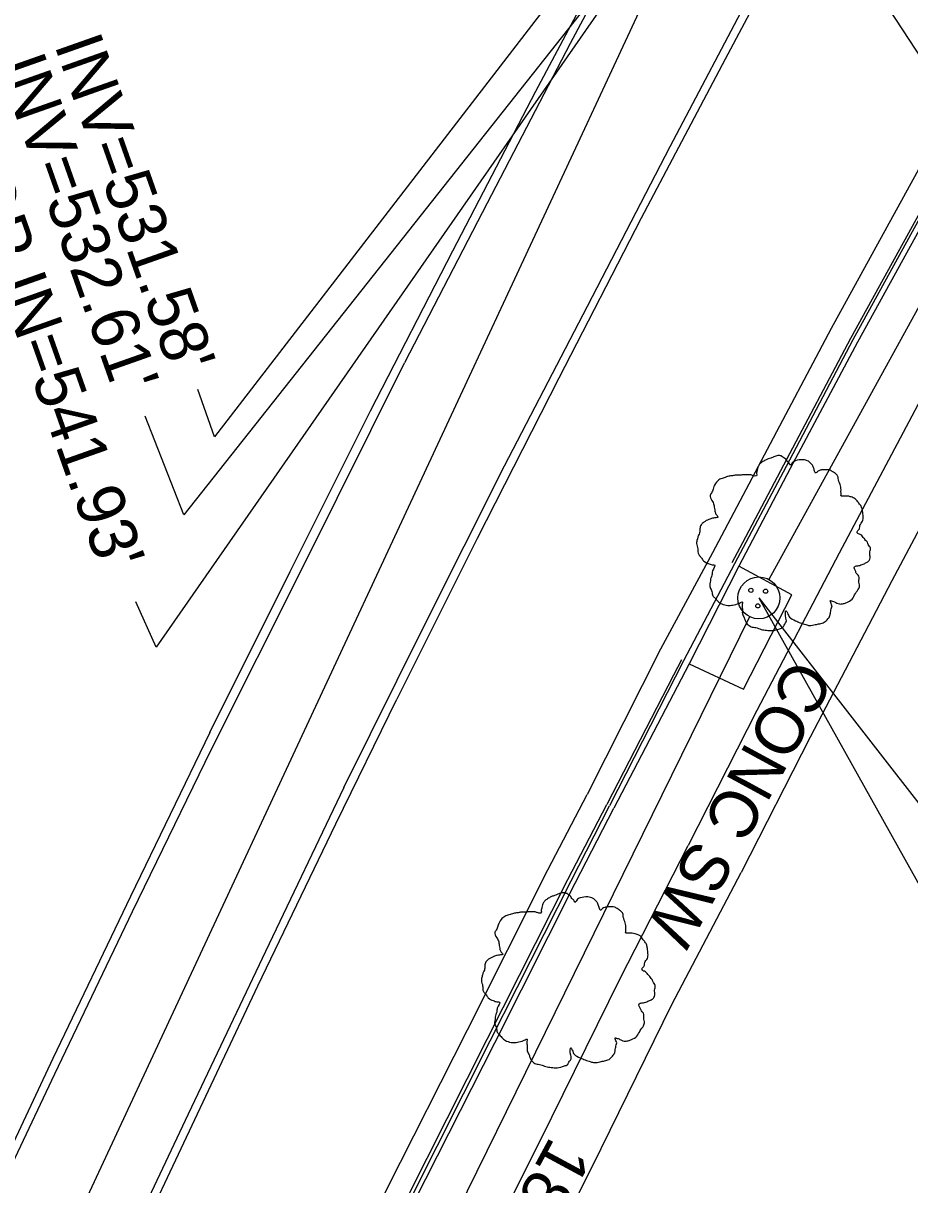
# Model space of a CAD drawing. Extents: x 2004847 to 2009016, y 1134161 to 1140101.
# Drawn here: x 2007804.6 to 2007878.5, y 1138909.7 to 1139006.6 of the extents above; entities that cross this region are included whole.
import ezdxf

# ---------------------------------------------------------------- set-up
doc = ezdxf.new("R2010")
doc.units = 0
for name, color, linetype in [('RD_EX_Conc', 7, 'Continuous'), ('RD_EX_Curb', 7, 'Continuous'), ('RD_EX_DR_Inlet', 7, 'Continuous'), ('RD_EX_DR_Inlet_txCode', 7, 'Continuous'), ('RD_EX_DR_Pipe', 7, 'Continuous'), ('RD_EX_DR_Pipe_txCode', 7, 'Continuous'), ('RD_EX_Pavement_Markings', 7, 'Continuous'), ('RD_EX_Road', 7, 'Continuous'), ('RD_EX_UT', 7, 'Continuous'), ('RD_EX_VEG', 7, 'Continuous'), ('RD_Sketch2', 7, 'Continuous'), ('RD_Sketch3', 7, 'Continuous')]:
    doc.layers.add(name, color=color, linetype=linetype)

msp = doc.modelspace()

# ---------------------------------------------------------------- linework, layer by layer
at = {"layer": 'RD_EX_Conc'}
for points in [[(2008012.258, 1139192.316), (2008003.651, 1139179.799), (2007995.336, 1139167.43), (2007987.157, 1139154.821), (2007979.201, 1139142.322), (2007971.095, 1139129.729), (2007962.904, 1139117.197), (2007954.856, 1139104.534), (2007946.938, 1139091.958), (2007939.166, 1139079.213), (2007931.58, 1139066.441), (2007923.915, 1139053.39), (2007916.339, 1139040.676), (2007908.934, 1139027.568), (2007901.347, 1139014.745), (2007894.028, 1139001.836), (2007886.768, 1138988.672), (2007879.687, 1138975.615), (2007872.659, 1138962.368), (2007865.778, 1138949.249), (2007860.038, 1138937.972)], [(2008016.296, 1139189.467), (2008007.766, 1139177.029), (2007999.476, 1139164.697), (2007991.297, 1139152.062), (2007983.392, 1139139.642), (2007975.292, 1139127.057), (2007967.109, 1139114.537), (2007959.059, 1139101.871), (2007951.178, 1139089.355), (2007943.426, 1139076.643), (2007935.879, 1139063.936), (2007928.171, 1139050.827), (2007920.647, 1139038.202), (2007913.233, 1139025.065), (2007905.673, 1139012.288), (2007898.395, 1138999.453), (2007891.121, 1138986.277), (2007884.076, 1138973.288), (2007877.05, 1138960.043), (2007870.213, 1138947.011), (2007864.473, 1138935.734)], [(2007801.479, 1138823.8), (2007804.711, 1138823.856), (2007810.003, 1138834.633), (2007815.421, 1138846.196), (2007821.708, 1138859.774), (2007827.972, 1138873.318), (2007834.423, 1138886.726), (2007841.034, 1138900.097), (2007847.737, 1138913.414), (2007854.38, 1138926.876), (2007860.038, 1138937.972)], [(2007805.451, 1138802.343), (2007806.089, 1138807.379), (2007806.476, 1138809.878), (2007809.597, 1138821.745), (2007814.688, 1138832.678), (2007819.886, 1138844.153), (2007826.094, 1138857.75), (2007832.362, 1138871.255), (2007838.788, 1138884.613), (2007845.382, 1138897.949), (2007852.066, 1138911.228), (2007858.678, 1138924.716), (2007864.473, 1138935.734)]]:
    msp.add_lwpolyline(points, dxfattribs=at)
at = {"layer": 'RD_EX_Curb'}
for points in [[(2007989.294, 1139171.584), (2007981.119, 1139159.117), (2007979.485, 1139156.609), (2007974.548, 1139148.778), (2007966.518, 1139136.415), (2007958.375, 1139123.821), (2007950.518, 1139111.44), (2007942.559, 1139098.831), (2007934.71, 1139086.14), (2007927.171, 1139073.615), (2007919.542, 1139060.701), (2007912.08, 1139047.949), (2007907.108, 1139039.406), (2007903.841, 1139033.792), (2007897.425, 1139022.77), (2007893.765, 1139016.325), (2007888.06, 1139006.217), (2007880.903, 1138993.098), (2007873.794, 1138980.156), (2007868.217, 1138969.601), (2007863.906, 1138961.461), (2007859.666, 1138953.372), (2007853.475, 1138941.292)], [(2007989.587, 1139171.391), (2007981.43, 1139158.913), (2007979.864, 1139156.364), (2007974.922, 1139148.536), (2007966.859, 1139136.199), (2007958.73, 1139123.596), (2007950.844, 1139111.24), (2007942.864, 1139098.646), (2007935.074, 1139085.921), (2007927.484, 1139073.434), (2007919.887, 1139060.501), (2007912.354, 1139047.794), (2007907.427, 1139039.225), (2007904.224, 1139033.576), (2007897.811, 1139022.558), (2007894.152, 1139016.114), (2007888.449, 1139006.01), (2007881.293, 1138992.892), (2007874.167, 1138979.964), (2007868.571, 1138969.419), (2007864.285, 1138961.268), (2007860.13, 1138953.14), (2007853.85, 1138941.104)], [(2007897.223, 1139022.882), (2007893.562, 1139016.435), (2007887.856, 1139006.325), (2007880.699, 1138993.206), (2007873.603, 1138980.255), (2007868.007, 1138969.709), (2007864.581, 1138963.23), (2007863.701, 1138961.565)], [(2007859.479, 1138953.466), (2007858.816, 1138952.179), (2007853.264, 1138941.398)], [(2007808.508, 1138849.406), (2007810.954, 1138854.763), (2007817.177, 1138868.374), (2007823.568, 1138881.894), (2007829.975, 1138895.151), (2007836.616, 1138908.596), (2007843.276, 1138921.823), (2007850.012, 1138935.148), (2007853.264, 1138941.398)], [(2007808.688, 1138849.328), (2007811.23, 1138854.639), (2007817.407, 1138868.27), (2007823.833, 1138881.774), (2007830.248, 1138895.022), (2007836.89, 1138908.467), (2007843.543, 1138921.694), (2007850.274, 1138935.021), (2007853.475, 1138941.292)], [(2007809.171, 1138849.12), (2007811.612, 1138854.467), (2007817.774, 1138868.105), (2007824.159, 1138881.627), (2007830.572, 1138894.87), (2007837.214, 1138908.315), (2007843.906, 1138921.518), (2007850.631, 1138934.847), (2007853.85, 1138941.104)]]:
    msp.add_lwpolyline(points, dxfattribs=at)
at = {"layer": 'RD_EX_DR_Inlet'}
msp.add_lwpolyline([(2007860.13, 1138953.14), (2007864.663, 1138951.01), (2007868.708, 1138958.893), (2007864.285, 1138961.268)], dxfattribs=at)
for centre, radius in [((2007865.947, 1138958.628), 1.75), ((2007865.282, 1138959.258), 0.175), ((2007866.507, 1138959.188), 0.175), ((2007865.86, 1138957.963), 0.175)]:
    msp.add_circle(centre, radius, dxfattribs=at)
at = {"layer": 'RD_EX_DR_Inlet_txCode'}
for points in [[(2007865.947, 1138958.628), (2007884.067, 1138926.181), (2007884.7, 1138924.387)], [(2007865.947, 1138958.628), (2007889.407, 1138928.458), (2007890.082, 1138926.548)]]:
    msp.add_lwpolyline(points, dxfattribs=at)
at = {"layer": 'RD_EX_DR_Pipe'}
for p, q in [((2007902.894, 1139025.927), (2007866.789, 1138960.162)), ((2007865.175, 1138957.059), (2007811.64, 1138848.217))]:
    msp.add_line(p, q, dxfattribs=at)
at = {"layer": 'RD_EX_Pavement_Markings'}
for points in [[(2007820.157, 1138947.398), (2007826.834, 1138960.83), (2007833.554, 1138974.241), (2007840.428, 1138987.573), (2007847.335, 1139000.888), (2007854.38, 1139014.13), (2007861.469, 1139027.35), (2007868.587, 1139040.553), (2007875.888, 1139053.657), (2007883.239, 1139066.732), (2007890.688, 1139079.751), (2007898.221, 1139092.723), (2007905.895, 1139105.611), (2007913.581, 1139118.493), (2007921.389, 1139131.3), (2007929.294, 1139144.048), (2007937.306, 1139156.729), (2007945.328, 1139169.404), (2007953.554, 1139181.947), (2007961.784, 1139194.488), (2007970.174, 1139206.922), (2007977.391, 1139217.536)], [(2007973.46, 1139210.655), (2007965.166, 1139198.157), (2007956.871, 1139185.659), (2007948.649, 1139173.114), (2007940.568, 1139160.477), (2007932.487, 1139147.839), (2007924.572, 1139135.098), (2007916.725, 1139122.314), (2007908.966, 1139109.476), (2007901.359, 1139096.548), (2007893.752, 1139083.621), (2007886.252, 1139070.63), (2007878.887, 1139057.563), (2007871.558, 1139044.475), (2007864.404, 1139031.291), (2007857.279, 1139018.091), (2007850.195, 1139004.87), (2007843.293, 1138991.551), (2007836.392, 1138978.233)], [(2007986.725, 1139209.149), (2007978.402, 1139196.67), (2007970.159, 1139184.138), (2007961.961, 1139171.577), (2007953.796, 1139158.993), (2007945.771, 1139146.32), (2007937.747, 1139133.647), (2007929.91, 1139120.857), (2007922.124, 1139108.037), (2007914.381, 1139095.189), (2007906.86, 1139082.211), (2007899.34, 1139069.233), (2007891.954, 1139056.177), (2007884.577, 1139043.116), (2007877.351, 1139029.971), (2007870.184, 1139016.794), (2007863.132, 1139003.555), (2007856.118, 1138990.296), (2007849.256, 1138976.958), (2007842.455, 1138963.588), (2007835.737, 1138950.177)], [(2007831.323, 1138942.803), (2007838.008, 1138956.231), (2007844.727, 1138969.642), (2007851.637, 1138982.956), (2007858.546, 1138996.27), (2007865.517, 1139009.552), (2007872.675, 1139022.734), (2007879.833, 1139035.916), (2007887.173, 1139048.997), (2007894.569, 1139062.047), (2007901.965, 1139075.097), (2007909.482, 1139088.077), (2007917.07, 1139101.016), (2007924.766, 1139113.892), (2007932.638, 1139126.66), (2007940.526, 1139139.418), (2007948.573, 1139152.078), (2007956.668, 1139164.706), (2007964.824, 1139177.294), (2007973.078, 1139189.819), (2007983.117, 1139205.05)], [(2007712.179, 1138682.468), (2007717.103, 1138696.637), (2007721.994, 1138710.817), (2007726.961, 1138724.971), (2007732.133, 1138739.051), (2007737.338, 1138753.119), (2007742.647, 1138767.148), (2007748.085, 1138781.128), (2007753.532, 1138795.104), (2007759.115, 1138809.026), (2007764.779, 1138822.915), (2007770.5, 1138836.782), (2007776.378, 1138850.582), (2007782.272, 1138864.375), (2007788.358, 1138878.085), (2007794.56, 1138891.743), (2007800.801, 1138905.383), (2007807.223, 1138918.939), (2007813.697, 1138932.47), (2007820.252, 1138945.962), (2007827.951, 1138961.311), (2007836.392, 1138978.233)], [(2007717.834, 1138662.051), (2007722.703, 1138676.239), (2007727.572, 1138690.427), (2007732.556, 1138704.575), (2007737.592, 1138718.704), (2007742.629, 1138732.833), (2007747.747, 1138746.933), (2007752.937, 1138761.006), (2007758.364, 1138774.99), (2007763.894, 1138788.933), (2007769.53, 1138802.834), (2007775.241, 1138816.705), (2007780.983, 1138830.562), (2007786.921, 1138844.337), (2007792.859, 1138858.111), (2007799.005, 1138871.795), (2007805.167, 1138885.47), (2007811.358, 1138899.133), (2007817.75, 1138912.703), (2007824.141, 1138926.273), (2007830.668, 1138939.779), (2007835.737, 1138950.177)], [(2007820.157, 1138947.398), (2007813.523, 1138933.73), (2007807.04, 1138920.204), (2007800.657, 1138906.629), (2007794.37, 1138893.011), (2007788.158, 1138879.357), (2007782.104, 1138865.633), (2007776.164, 1138851.859), (2007770.325, 1138838.043), (2007764.576, 1138824.188), (2007758.904, 1138810.302), (2007753.329, 1138796.376), (2007747.848, 1138782.413), (2007742.398, 1138768.439), (2007737.05, 1138754.424), (2007731.871, 1138740.347), (2007726.692, 1138726.269), (2007721.695, 1138712.126), (2007716.77, 1138697.957), (2007711.909, 1138683.767), (2007707.066, 1138669.57)], [(2007831.323, 1138942.803), (2007824.796, 1138929.124), (2007818.347, 1138915.581), (2007811.938, 1138902.02), (2007805.69, 1138888.383), (2007799.481, 1138874.728), (2007793.403, 1138861.015), (2007787.431, 1138847.255), (2007781.472, 1138833.489), (2007775.7, 1138819.644), (2007769.995, 1138805.771), (2007764.355, 1138791.872), (2007758.845, 1138777.921), (2007753.348, 1138763.964), (2007748.189, 1138749.879), (2007743.017, 1138735.799), (2007737.882, 1138721.706), (2007732.873, 1138707.567), (2007727.885, 1138693.42)]]:
    msp.add_lwpolyline(points, dxfattribs=at)
at = {"layer": 'RD_EX_Road'}
for points in [[(2007987.563, 1139172.722), (2007979.344, 1139160.275), (2007977.681, 1139157.78), (2007972.648, 1139150.012), (2007964.693, 1139137.571), (2007956.638, 1139124.92), (2007948.783, 1139112.504), (2007940.798, 1139099.901), (2007932.989, 1139087.177), (2007925.419, 1139074.63), (2007917.868, 1139061.671), (2007910.231, 1139048.995), (2007905.309, 1139040.422), (2007902.074, 1139034.791), (2007895.646, 1139023.748), (2007891.982, 1139017.295), (2007886.268, 1139007.171), (2007879.109, 1138994.048), (2007871.98, 1138981.089), (2007866.389, 1138970.541), (2007862.074, 1138962.393), (2007857.734, 1138954.34), (2007851.618, 1138942.222)], [(2007806.787, 1138850.147), (2007809.249, 1138855.528), (2007815.52, 1138869.121), (2007821.882, 1138882.659), (2007828.31, 1138895.935), (2007834.951, 1138909.38), (2007841.634, 1138922.616), (2007848.343, 1138935.962), (2007851.618, 1138942.222)]]:
    msp.add_lwpolyline(points, dxfattribs=at)
at = {"layer": 'RD_EX_UT'}
msp.add_line((2007707.314, 1138688.413), (2007862.827, 1139022.278), dxfattribs=at)
at = {"layer": 'RD_EX_VEG'}
for points in [[(2007867.826, 1138970.471), (2007867.526, 1138970.496), (2007867.201, 1138970.396), (2007866.951, 1138970.296), (2007866.726, 1138970.221), (2007866.501, 1138970.121), (2007866.202, 1138969.946), (2007865.977, 1138969.746), (2007865.852, 1138969.496), (2007865.802, 1138969.271), (2007865.752, 1138968.996), (2007865.752, 1138968.821), (2007865.627, 1138968.796), (2007865.477, 1138968.821), (2007865.227, 1138968.896), (2007864.977, 1138968.896), (2007864.727, 1138968.896), (2007864.377, 1138968.871), (2007864.027, 1138968.871), (2007863.753, 1138968.821), (2007863.428, 1138968.771), (2007863.053, 1138968.647), (2007862.703, 1138968.522), (2007862.403, 1138968.272), (2007862.153, 1138967.797), (2007862.028, 1138967.447), (2007861.878, 1138967.197), (2007862.028, 1138966.747), (2007862.203, 1138966.397), (2007862.228, 1138966.198), (2007862.303, 1138965.773), (2007862.403, 1138965.548), (2007862.528, 1138965.348), (2007862.453, 1138965.323), (2007862.078, 1138965.273), (2007861.778, 1138965.173), (2007861.354, 1138964.948), (2007861.129, 1138964.723), (2007861.029, 1138964.398), (2007861.004, 1138964.048), (2007860.904, 1138963.849), (2007860.829, 1138963.574), (2007860.804, 1138963.499), (2007860.754, 1138963.174), (2007860.854, 1138962.724), (2007860.879, 1138962.374), (2007861.004, 1138962.149), (2007861.154, 1138961.974), (2007861.329, 1138961.725), (2007861.728, 1138961.5), (2007862.053, 1138961.4), (2007862.253, 1138961.375), (2007862.078, 1138960.875), (2007862.028, 1138960.525), (2007861.903, 1138960.125), (2007861.903, 1138960.05), (2007861.853, 1138959.575), (2007862.003, 1138959.251), (2007862.078, 1138958.876), (2007862.253, 1138958.651), (2007862.528, 1138958.351), (2007862.853, 1138958.126), (2007863.353, 1138958.001), (2007863.753, 1138958.026), (2007864.327, 1138958.201), (2007864.577, 1138958.276), (2007864.552, 1138958.101), (2007864.577, 1138957.726), (2007864.577, 1138957.301), (2007864.727, 1138956.977), (2007864.827, 1138956.702), (2007864.977, 1138956.452), (2007865.302, 1138956.227), (2007865.702, 1138956.152), (2007866.127, 1138956.002), (2007866.576, 1138955.927), (2007867.076, 1138955.902), (2007867.676, 1138956.052), (2007867.951, 1138956.177), (2007868.051, 1138956.352), (2007868.251, 1138956.727), (2007868.201, 1138956.952), (2007868.226, 1138957.551), (2007868.326, 1138957.376), (2007868.501, 1138957.027), (2007869, 1138956.727), (2007869.4, 1138956.552), (2007869.875, 1138956.402), (2007870.175, 1138956.327), (2007870.65, 1138956.402), (2007871.024, 1138956.477), (2007871.399, 1138956.602), (2007871.699, 1138956.877), (2007871.874, 1138957.152), (2007871.924, 1138957.426), (2007871.999, 1138957.801), (2007872.049, 1138957.976)], [(2007872.049, 1138957.976), (2007871.974, 1138958.151), (2007871.924, 1138958.401), (2007871.999, 1138958.376), (2007872.174, 1138958.326), (2007872.449, 1138958.201), (2007872.674, 1138958.126), (2007872.999, 1138958.151), (2007873.273, 1138958.251), (2007873.723, 1138958.526), (2007873.998, 1138959.001), (2007874.273, 1138959.401), (2007874.348, 1138959.725), (2007874.298, 1138959.95), (2007874.273, 1138960.45), (2007874.073, 1138960.7), (2007874.023, 1138960.825), (2007873.923, 1138961.225), (2007873.998, 1138961.275), (2007874.273, 1138961.325), (2007874.648, 1138961.45), (2007874.923, 1138961.575), (2007875.148, 1138961.75), (2007875.223, 1138961.974), (2007875.198, 1138962.374), (2007875.248, 1138962.774), (2007875.173, 1138962.924), (2007875.073, 1138963.074), (2007874.998, 1138963.274), (2007874.848, 1138963.424), (2007874.748, 1138963.574), (2007874.648, 1138963.674), (2007874.523, 1138963.824), (2007874.348, 1138963.949), (2007874.198, 1138963.999), (2007874.148, 1138964.148), (2007874.298, 1138964.348), (2007874.348, 1138964.448), (2007874.373, 1138964.673), (2007874.598, 1138965.023), (2007874.648, 1138965.423), (2007874.598, 1138965.848), (2007874.548, 1138966.123), (2007874.398, 1138966.397), (2007874.198, 1138966.647), (2007874.073, 1138966.822), (2007873.898, 1138966.947), (2007873.573, 1138967.072), (2007873.323, 1138967.122), (2007872.974, 1138967.122), (2007872.774, 1138967.172), (2007872.799, 1138967.222), (2007872.799, 1138967.372), (2007872.799, 1138967.647), (2007872.724, 1138968.097), (2007872.574, 1138968.597), (2007872.574, 1138968.622), (2007872.474, 1138968.871), (2007872.249, 1138969.071), (2007872.074, 1138969.171), (2007871.874, 1138969.296), (2007871.624, 1138969.321), (2007871.324, 1138969.321), (2007871.049, 1138969.271), (2007870.849, 1138969.171), (2007870.675, 1138969.046), (2007870.6, 1138969.196), (2007870.5, 1138969.496), (2007870.45, 1138969.646), (2007870.3, 1138969.821), (2007870.075, 1138970.021), (2007869.625, 1138970.146), (2007869, 1138970.071), (2007868.7, 1138969.871), (2007868.55, 1138969.696), (2007868.501, 1138969.821), (2007868.301, 1138970.021), (2007868.201, 1138970.196), (2007868.026, 1138970.321), (2007867.876, 1138970.421), (2007867.776, 1138970.471)], [(2007849.873, 1138934.012), (2007849.573, 1138934.037), (2007849.248, 1138933.937), (2007848.998, 1138933.837), (2007848.773, 1138933.762), (2007848.548, 1138933.662), (2007848.248, 1138933.487), (2007848.024, 1138933.287), (2007847.899, 1138933.037), (2007847.849, 1138932.812), (2007847.799, 1138932.537), (2007847.799, 1138932.362), (2007847.674, 1138932.337), (2007847.524, 1138932.362), (2007847.274, 1138932.437), (2007847.024, 1138932.437), (2007846.774, 1138932.437), (2007846.424, 1138932.412), (2007846.074, 1138932.412), (2007845.8, 1138932.362), (2007845.475, 1138932.312), (2007845.1, 1138932.188), (2007844.75, 1138932.063), (2007844.45, 1138931.813), (2007844.2, 1138931.338), (2007844.075, 1138930.988), (2007843.925, 1138930.738), (2007844.075, 1138930.288), (2007844.25, 1138929.938), (2007844.275, 1138929.739), (2007844.35, 1138929.314), (2007844.45, 1138929.089), (2007844.575, 1138928.889), (2007844.5, 1138928.864), (2007844.125, 1138928.814), (2007843.825, 1138928.714), (2007843.401, 1138928.489), (2007843.176, 1138928.264), (2007843.076, 1138927.939), (2007843.051, 1138927.589), (2007842.951, 1138927.39), (2007842.876, 1138927.115), (2007842.851, 1138927.04), (2007842.801, 1138926.715), (2007842.901, 1138926.265), (2007842.926, 1138925.915), (2007843.051, 1138925.69), (2007843.201, 1138925.515), (2007843.376, 1138925.266), (2007843.775, 1138925.041), (2007844.1, 1138924.941), (2007844.3, 1138924.916), (2007844.125, 1138924.416), (2007844.075, 1138924.066), (2007843.95, 1138923.666), (2007843.95, 1138923.591), (2007843.9, 1138923.116), (2007844.05, 1138922.792), (2007844.125, 1138922.417), (2007844.3, 1138922.192), (2007844.575, 1138921.892), (2007844.9, 1138921.667), (2007845.4, 1138921.542), (2007845.8, 1138921.567), (2007846.374, 1138921.742), (2007846.624, 1138921.817), (2007846.599, 1138921.642), (2007846.624, 1138921.267), (2007846.624, 1138920.842), (2007846.774, 1138920.518), (2007846.874, 1138920.243), (2007847.024, 1138919.993), (2007847.349, 1138919.768), (2007847.749, 1138919.693), (2007848.173, 1138919.543), (2007848.623, 1138919.468), (2007849.123, 1138919.443), (2007849.723, 1138919.593), (2007849.998, 1138919.718), (2007850.098, 1138919.893), (2007850.298, 1138920.268), (2007850.248, 1138920.493), (2007850.273, 1138921.092), (2007850.372, 1138920.917), (2007850.547, 1138920.568), (2007851.047, 1138920.268), (2007851.447, 1138920.093), (2007851.922, 1138919.943), (2007852.222, 1138919.868), (2007852.696, 1138919.943), (2007853.071, 1138920.018), (2007853.446, 1138920.143), (2007853.746, 1138920.418), (2007853.921, 1138920.693), (2007853.971, 1138920.967), (2007854.046, 1138921.342), (2007854.096, 1138921.517)], [(2007854.096, 1138921.517), (2007854.021, 1138921.692), (2007853.971, 1138921.942), (2007854.046, 1138921.917), (2007854.221, 1138921.867), (2007854.496, 1138921.742), (2007854.721, 1138921.667), (2007855.045, 1138921.692), (2007855.32, 1138921.792), (2007855.77, 1138922.067), (2007856.045, 1138922.542), (2007856.32, 1138922.942), (2007856.395, 1138923.266), (2007856.345, 1138923.491), (2007856.32, 1138923.991), (2007856.12, 1138924.241), (2007856.07, 1138924.366), (2007855.97, 1138924.766), (2007856.045, 1138924.816), (2007856.32, 1138924.866), (2007856.695, 1138924.991), (2007856.97, 1138925.116), (2007857.195, 1138925.291), (2007857.269, 1138925.515), (2007857.245, 1138925.915), (2007857.294, 1138926.315), (2007857.22, 1138926.465), (2007857.12, 1138926.615), (2007857.045, 1138926.815), (2007856.895, 1138926.965), (2007856.795, 1138927.115), (2007856.695, 1138927.215), (2007856.57, 1138927.365), (2007856.395, 1138927.49), (2007856.245, 1138927.54), (2007856.195, 1138927.689), (2007856.345, 1138927.889), (2007856.395, 1138927.989), (2007856.42, 1138928.214), (2007856.645, 1138928.564), (2007856.695, 1138928.964), (2007856.645, 1138929.389), (2007856.595, 1138929.664), (2007856.445, 1138929.938), (2007856.245, 1138930.188), (2007856.12, 1138930.363), (2007855.945, 1138930.488), (2007855.62, 1138930.613), (2007855.37, 1138930.663), (2007855.02, 1138930.663), (2007854.821, 1138930.713), (2007854.846, 1138930.763), (2007854.846, 1138930.913), (2007854.846, 1138931.188), (2007854.771, 1138931.638), (2007854.621, 1138932.138), (2007854.621, 1138932.163), (2007854.521, 1138932.412), (2007854.296, 1138932.612), (2007854.121, 1138932.712), (2007853.921, 1138932.837), (2007853.671, 1138932.862), (2007853.371, 1138932.862), (2007853.096, 1138932.812), (2007852.896, 1138932.712), (2007852.721, 1138932.587), (2007852.646, 1138932.737), (2007852.547, 1138933.037), (2007852.497, 1138933.187), (2007852.347, 1138933.362), (2007852.122, 1138933.562), (2007851.672, 1138933.687), (2007851.047, 1138933.612), (2007850.747, 1138933.412), (2007850.597, 1138933.237), (2007850.547, 1138933.362), (2007850.347, 1138933.562), (2007850.248, 1138933.737), (2007850.073, 1138933.862), (2007849.923, 1138933.962), (2007849.823, 1138934.012)]]:
    msp.add_spline(points, degree=3, dxfattribs=at)
at = {"layer": 'RD_Sketch2'}
for points in [[(2007861.466, 1139025.184), (2007820.544, 1138972.071), (2007819.154, 1138976.006)], [(2007866.267, 1139023.792), (2007903.339, 1138967.246), (2007904.177, 1138964.873)], [(2007862.827, 1139022.278), (2007815.673, 1138954.534), (2007813.958, 1138958.289)], [(2007862.827, 1139022.278), (2007817.968, 1138965.563), (2007814.752, 1138973.801)]]:
    msp.add_lwpolyline(points, dxfattribs=at)

# ---------------------------------------------------------------- texts
at = {"layer": 'RD_EX_DR_Pipe_txCode'}
msp.add_text('18" RC', height=4, rotation=241.62788, dxfattribs=at).set_placement((2007848.589, 1138913.831))
at = {"layer": 'RD_Sketch2'}
for s, p in [("INV=531.58'", (2007807.142, 1139004.774)), ("INV=532.61'", (2007802.421, 1139003.142)), ("DROP IN=541.93'", (2007796.795, 1139000.931))]:
    msp.add_text(s, height=4.00001, rotation=289.44941, dxfattribs=at).set_placement(p)
at = {"layer": 'RD_Sketch3'}
msp.add_text('CONC SW', height=4, rotation=241.47473, dxfattribs=at).set_placement((2007868.764, 1138953.788))

doc.saveas('drawing.dxf')
